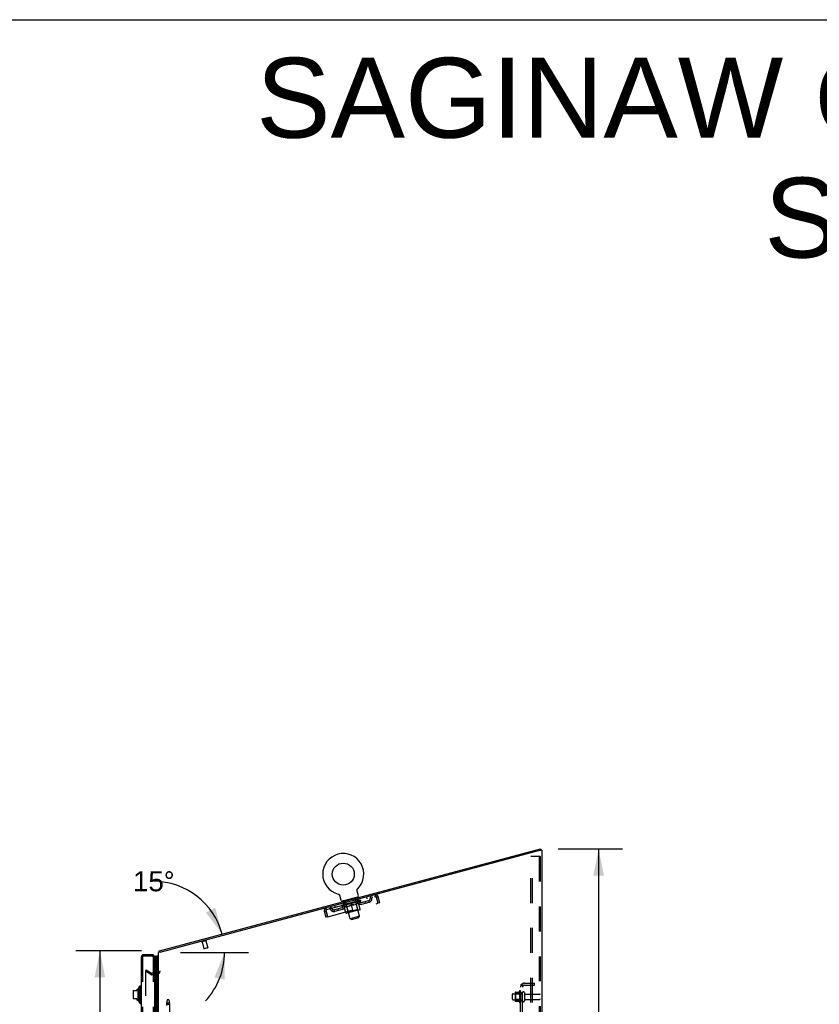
# Model space of a CAD drawing. Header units: inches. Extents: x 0 to 283, y 0 to 183.
# Tile 277 of 278: x 140 to 190, y 122 to 183. Entities that reach past the tile are written whole.
import ezdxf

# ---------------------------------------------------------------- set-up
doc = ezdxf.new("R2010")
doc.units = ezdxf.units.IN
doc.header["$LTSCALE"] = 15.583333
doc.header["$MEASUREMENT"] = 0
doc.linetypes.add('HIDDEN', pattern=[0.2, 0.1, -0.1])
doc.layers.get('0').update_dxf_attribs({"linetype": 'CONTINUOUS'})
for name, color, linetype in [('DEFAULT_2', 8, 'HIDDEN'), ('DIMENSIONS', 7, 'CONTINUOUS'), ('LEFTHAND_DOOR_ASSEMBLY', 7, 'CONTINUOUS'), ('RIGHTHAND_DOOR_ASSEMBLY', 7, 'CONTINUOUS'), ('SUBPANEL', 7, 'CONTINUOUS')]:
    doc.layers.add(name, color=color, linetype=linetype)
doc.styles.get("Standard").update_dxf_attribs({"font": 'arial.ttf'})
doc.dimstyles.new('DIMSTYLE_1', dxfattribs={"dimtxt": 1.25, "dimasz": 1.666667, "dimexe": 0.09, "dimexo": 0.07, "dimgap": 0.0375, "dimtad": 0, "dimtih": 1, "dimtoh": 1, "dimzin": 4, "dimdsep": 46, "dimtxsty": 'Standard', "dimblk": '_FILLED', "dimblk1": '_FILLED', "dimblk2": '_FILLED', "dimcen": 0.09, "dimadec": 3, "dimazin": 1, "dimtfac": 1, "dimtdec": 3, "dimtofl": 0, "dimtmove": 0, "dimatfit": 3, "dimldrblk": '_FILLED', "dimfxl": 0, "dimtolj": 1, "dimtzin": 4, "dimarcsym": 0})
doc.dimstyles.new('DIMSTYLE_2', dxfattribs={"dimtxt": 1.25, "dimasz": 1.666667, "dimexe": 0.09, "dimexo": 0.07, "dimgap": 0.0375, "dimtad": 0, "dimtih": 1, "dimtoh": 1, "dimdec": 0, "dimzin": 4, "dimdsep": 46, "dimtxsty": 'Standard', "dimblk": '_FILLED', "dimblk1": '_FILLED', "dimblk2": '_FILLED', "dimcen": 0.09, "dimadec": 3, "dimazin": 1, "dimtfac": 1, "dimtdec": 3, "dimtofl": 0, "dimtmove": 0, "dimatfit": 3, "dimldrblk": '_FILLED', "dimfxl": 0, "dimtolj": 1, "dimtzin": 4, "dimarcsym": 0})

# ---------------------------------------------------------------- blocks, each defined once
blk = doc.blocks.new('_FILLED')
at = {"color": 0, "linetype": 'ByBlock'}
blk.add_solid([(0, 0), (-1, 0.2), (-1, -0.2)], dxfattribs=at)
blk = doc.blocks.new('*D7')
at = {"layer": 'DIMENSIONS', "color": 2, "linetype": 'Continuous'}
for p, q in [((173.526, 131.444), (177.556, 131.444)), ((176.056, 131.444), (176.056, 94.49)), ((176.056, 53.072), (176.056, 90.115)), ((173.552, 53.072), (177.556, 53.072))]:
    blk.add_line(p, q, dxfattribs=at)
at = {"layer": 'DIMENSIONS', "color": 2, "linetype": 'Continuous', "xscale": 1.6666666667, "yscale": 1.6666666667, "zscale": 1.6666666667}
for p, rotation in [((176.056, 131.444), 90), ((176.056, 53.072), 270)]:
    blk.add_blockref('_FILLED', p, dxfattribs=dict(at, rotation=rotation))
at = {"layer": 'DIMENSIONS', "color": 2, "linetype": 'Continuous', "insert": (176.056, 93.865), "char_height": 1.25, "width": 4.36803, "attachment_point": 2, "line_spacing_factor": 0.9}
blk.add_mtext('78.37\\PREF.', dxfattribs=at)
blk = doc.blocks.new('*D11')
at = {"layer": 'DIMENSIONS', "color": 2, "linetype": 'Continuous'}
blk.add_line((149.893, 124.968), (154.141, 124.968), dxfattribs=at)
for start, end in [(15, 89.80203), (-42.91973, 0)]:
    blk.add_arc((148.191, 124.968), 4.45, start, end, dxfattribs=at)
for points in [[(151.466, 127.476), (152.49, 126.12), (152.066, 127.766)], [(152.658, 123.268), (152.641, 124.968), (152.003, 123.393)]]:
    blk.add_solid(points, dxfattribs=at)
at = {"layer": 'DIMENSIONS', "color": 2, "linetype": 'Continuous', "insert": (148.207, 130.043), "char_height": 1.25, "width": 2.77571, "attachment_point": 2, "line_spacing_factor": 0.9}
blk.add_mtext('15\\fgdt;{\\fgdt;~}', dxfattribs=at)
blk = doc.blocks.new('*D12')
at = {"layer": 'DIMENSIONS', "color": 2, "linetype": 'Continuous'}
for p, q in [((147.438, 125.072), (143.337, 125.072)), ((144.837, 125.072), (144.837, 90.322)), ((144.837, 53.072), (144.837, 87.822)), ((147.449, 53.072), (143.337, 53.072))]:
    blk.add_line(p, q, dxfattribs=at)
at = {"layer": 'DIMENSIONS', "color": 2, "linetype": 'Continuous', "xscale": 1.6666666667, "yscale": 1.6666666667, "zscale": 1.6666666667}
for p, rotation in [((144.837, 125.072), 90), ((144.837, 53.072), 270)]:
    blk.add_blockref('_FILLED', p, dxfattribs=dict(at, rotation=rotation))
at = {"layer": 'DIMENSIONS', "color": 2, "linetype": 'Continuous', "insert": (144.837, 89.697), "char_height": 1.25, "width": 4.36803, "attachment_point": 2, "line_spacing_factor": 0.9}
blk.add_mtext('72.00', dxfattribs=at)

msp = doc.modelspace()

# ---------------------------------------------------------------- linework, layer by layer
at = {"color": 7, "linetype": 'Continuous'}
for p, q in [((0, 183.333), (283.333, 183.333)), ((148.566, 125.068), (172.42, 131.46)), ((172.42, 131.46), (172.447, 131.36)), ((172.448, 131.36), (172.447, 131.36)), ((160.932, 128.86), (160.933, 128.866)), ((160.932, 128.855), (160.932, 128.861)), ((160.932, 128.85), (160.932, 128.855)), ((160.932, 128.845), (160.932, 128.85)), ((160.932, 128.84), (160.932, 128.845)), ((160.932, 128.835), (160.932, 128.84)), ((160.933, 128.83), (160.932, 128.835)), ((160.933, 128.865), (160.934, 128.871)), ((160.934, 128.825), (160.933, 128.83)), ((160.934, 128.871), (160.935, 128.876)), ((160.935, 128.876), (160.936, 128.881)), ((160.936, 128.815), (160.935, 128.82)), ((160.936, 128.88), (160.937, 128.886)), ((160.937, 128.811), (160.936, 128.815)), ((160.937, 128.885), (160.938, 128.89)), ((161.018, 128.507), (160.937, 128.811)), ((160.938, 128.89), (160.94, 128.895)), ((160.94, 128.895), (160.942, 128.9)), ((160.942, 128.9), (160.944, 128.905)), ((160.944, 128.905), (160.946, 128.909)), ((160.946, 128.909), (160.948, 128.914)), ((160.948, 128.914), (160.95, 128.918)), ((160.95, 128.918), (160.953, 128.923)), ((160.953, 128.923), (160.956, 128.927)), ((160.955, 128.927), (160.958, 128.931)), ((160.958, 128.931), (160.961, 128.935)), ((160.961, 128.935), (160.965, 128.939)), ((160.964, 128.939), (160.968, 128.943)), ((160.968, 128.943), (160.971, 128.947)), ((160.968, 128.943), (160.969, 128.944)), ((160.971, 128.947), (160.975, 128.95)), ((160.974, 128.949), (160.973, 128.948)), ((160.975, 128.95), (160.975, 128.95)), ((159.748, 128.622), (159.747, 128.622)), ((159.747, 128.622), (159.752, 128.62)), ((159.751, 128.621), (159.749, 128.621)), ((159.752, 128.62), (159.757, 128.619)), ((159.757, 128.619), (159.762, 128.617)), ((159.762, 128.617), (159.767, 128.615)), ((159.767, 128.615), (159.771, 128.613)), ((159.771, 128.613), (159.776, 128.611)), ((159.776, 128.611), (159.78, 128.608)), ((159.78, 128.609), (159.785, 128.606)), ((159.785, 128.606), (159.789, 128.603)), ((159.789, 128.603), (159.793, 128.6)), ((159.793, 128.601), (159.797, 128.597)), ((159.797, 128.598), (159.801, 128.594)), ((159.801, 128.594), (159.805, 128.591)), ((159.805, 128.591), (159.809, 128.588)), ((159.809, 128.588), (159.813, 128.584)), ((159.813, 128.584), (159.816, 128.581)), ((159.816, 128.581), (159.82, 128.577)), ((159.82, 128.577), (159.823, 128.573)), ((159.823, 128.573), (159.826, 128.569)), ((159.826, 128.569), (159.829, 128.565)), ((159.829, 128.565), (159.832, 128.561)), ((159.832, 128.561), (159.835, 128.556)), ((159.835, 128.556), (159.837, 128.552)), ((159.837, 128.552), (159.84, 128.547)), ((159.84, 128.547), (159.842, 128.543)), ((159.842, 128.543), (159.844, 128.538)), ((159.931, 128.216), (159.85, 128.52)), ((160.976, 128.425), (160.01, 128.166)), ((160.01, 128.166), (160.017, 128.137)), ((160.976, 128.425), (160.983, 128.396)), ((148.566, 125.068), (148.593, 124.968))]:
    msp.add_line(p, q, dxfattribs=at)
at = {"color": 3, "linetype": 'Continuous'}
for p, q in [((172.358, 131.336), (148.593, 124.968)), ((172.371, 131.339), (172.358, 131.336)), ((172.384, 131.343), (172.371, 131.339)), ((172.396, 131.346), (172.384, 131.343)), ((172.408, 131.349), (172.396, 131.346)), ((172.448, 131.36), (172.408, 131.349)), ((172.5, 131.36), (172.448, 131.36)), ((172.5, 131.36), (172.5, 53.176)), ((148.5, 53.176), (148.5, 124.968))]:
    msp.add_line(p, q, dxfattribs=at)
at = {"color": 7, "linetype": 'Continuous'}
for points in [[(160.936, 128.815), (160.935, 128.82), (160.934, 128.825)], [(159.844, 128.538), (159.846, 128.534), (159.847, 128.529), (159.849, 128.524), (159.85, 128.52)], [(148.549, 125.017), (148.55, 125.019), (148.552, 125.022), (148.553, 125.024), (148.554, 125.027), (148.554, 125.03), (148.555, 125.033), (148.555, 125.036), (148.556, 125.039), (148.556, 125.042), (148.557, 125.046), (148.557, 125.049), (148.557, 125.052), (148.558, 125.054), (148.558, 125.057), (148.559, 125.059), (148.56, 125.062), (148.561, 125.064), (148.562, 125.065), (148.563, 125.067), (148.564, 125.067), (148.565, 125.068), (148.566, 125.068)]]:
    msp.add_lwpolyline(points, dxfattribs=at)
msp.add_circle((160.071, 129.868), 0.688, dxfattribs=at)
for centre, radius, start, end in [((160.071, 129.868), 1.288, 314.50527, 255.49473), ((159.998, 128.234), 0.069, 195, 280), ((160.951, 128.49), 0.069, 290, 15), ((148.726, 124.877), 0.226, 141.68811, 156.352)]:
    msp.add_arc(centre, radius, start, end, dxfattribs=at)
at = {"layer": 'DEFAULT_2', "color": 8, "linetype": 'HIDDEN'}
for p, q in [((171.821, 53.259), (171.821, 130.985)), ((171.821, 130.985), (172.302, 130.985)), ((171.925, 53.259), (171.925, 130.985)), ((172.302, 130.985), (172.375, 130.985)), ((172.323, 130.955), (172.323, 53.289)), ((172.396, 130.955), (172.396, 53.289)), ((159.025, 127.656), (162.083, 128.475)), ((159.756, 128.619), (159.757, 128.619)), ((161.178, 128.184), (159.955, 127.856)), ((159.963, 127.896), (161.151, 128.215)), ((160.103, 128.191), (160.111, 128.162)), ((160.163, 128.114), (160.143, 128.191)), ((160.861, 128.29), (160.804, 128.275)), ((161.088, 127.232), (160.811, 128.267)), ((160.869, 128.303), (160.848, 128.38)), ((160.872, 128.143), (161.066, 128.195)), ((160.882, 128.399), (160.89, 128.37)), ((160.917, 128.152), (160.915, 128.159)), ((160.928, 128.155), (160.927, 128.158)), ((160.937, 128.157), (160.936, 128.161)), ((160.941, 128.158), (160.94, 128.162)), ((160.949, 128.164), (160.947, 128.171)), ((160.977, 128.178), (160.95, 128.279)), ((160.951, 128.161), (160.951, 128.164)), ((160.971, 128.167), (160.97, 128.172)), ((160.972, 128.167), (160.971, 128.17)), ((160.989, 128.171), (160.988, 128.174)), ((161.003, 128.175), (161.002, 128.178)), ((161.007, 128.176), (161.006, 128.18)), ((161.01, 128.177), (161.009, 128.18)), ((161.013, 128.178), (161.013, 128.181)), ((161.014, 128.178), (161.013, 128.181)), ((161.02, 128.18), (161.02, 128.183)), ((161.025, 128.184), (161.023, 128.191)), ((161.023, 128.181), (161.023, 128.184)), ((161.024, 128.181), (161.023, 128.184)), ((161.053, 128.035), (161.178, 128.184)), ((161.07, 128.193), (161.069, 128.196)), ((161.073, 128.194), (161.072, 128.197)), ((161.086, 128.201), (161.084, 128.207)), ((161.114, 128.205), (161.113, 128.208)), ((161.116, 128.205), (161.115, 128.209)), ((161.131, 128.213), (161.129, 128.219)), ((161.142, 128.213), (161.141, 128.216)), ((161.141, 128.212), (161.141, 128.215)), ((161.151, 128.215), (161.15, 128.218)), ((161.158, 128.22), (161.157, 128.227)), ((161.178, 128.184), (161.166, 128.229)), ((161.202, 128.087), (161.669, 128.212)), ((161.523, 128.433), (161.55, 128.332)), ((161.696, 128.111), (161.669, 128.212)), ((162.056, 128.575), (162.083, 128.475)), ((162.123, 128.435), (162.131, 128.423)), ((162.131, 128.423), (162.234, 128.041)), ((162.261, 128.457), (162.16, 128.43)), ((162.263, 128.048), (162.16, 128.43)), ((162.363, 128.075), (162.261, 128.457)), ((158.88, 127.551), (158.981, 127.578)), ((158.88, 127.551), (158.983, 127.169)), ((158.981, 127.578), (159.083, 127.196)), ((159.025, 127.656), (158.998, 127.756)), ((159.112, 127.204), (159.01, 127.586)), ((159.112, 127.204), (162.234, 128.041)), ((159.982, 127.76), (159.516, 127.635)), ((159.543, 127.534), (159.516, 127.635)), ((159.531, 127.899), (159.558, 127.798)), ((160.009, 127.659), (159.543, 127.534)), ((159.784, 127.599), (159.757, 127.7)), ((159.955, 127.856), (159.943, 127.901)), ((159.954, 127.897), (159.952, 127.904)), ((160.137, 127.79), (159.955, 127.856)), ((159.963, 127.896), (159.962, 127.9)), ((159.971, 127.899), (159.971, 127.902)), ((159.972, 127.899), (159.971, 127.902)), ((159.981, 127.905), (159.979, 127.911)), ((159.998, 127.906), (159.997, 127.909)), ((160, 127.906), (159.999, 127.91)), ((160.026, 127.917), (160.025, 127.923)), ((160.041, 127.917), (160.04, 127.921)), ((160.044, 127.918), (160.043, 127.921)), ((160.24, 127.974), (160.046, 127.922)), ((160.087, 127.933), (160.086, 127.94)), ((160.09, 127.931), (160.089, 127.934)), ((160.09, 127.93), (160.089, 127.933)), ((160.093, 127.931), (160.092, 127.934)), ((160.1, 127.933), (160.099, 127.936)), ((160.1, 127.933), (160.099, 127.936)), ((160.103, 127.934), (160.103, 127.937)), ((160.132, 127.952), (160.105, 128.052)), ((160.107, 127.935), (160.106, 127.939)), ((160.111, 127.936), (160.11, 127.939)), ((160.125, 127.94), (160.124, 127.943)), ((160.241, 127.442), (160.136, 127.834)), ((160.137, 127.79), (160.148, 127.792)), ((160.143, 127.945), (160.141, 127.95)), ((160.142, 127.945), (160.141, 127.947)), ((160.163, 127.953), (160.161, 127.96)), ((160.162, 127.95), (160.161, 127.953)), ((160.173, 127.953), (160.172, 127.956)), ((160.233, 128.122), (160.176, 128.107)), ((160.177, 127.954), (160.176, 127.957)), ((160.186, 127.956), (160.185, 127.959)), ((160.197, 127.959), (160.195, 127.966)), ((160.212, 127.963), (160.211, 127.966)), ((160.215, 127.964), (160.214, 127.967)), ((160.509, 127.077), (160.231, 128.111)), ((160.241, 127.971), (160.24, 127.974)), ((160.305, 127.991), (160.245, 127.975)), ((160.25, 127.977), (160.248, 127.983)), ((160.258, 127.975), (160.257, 127.979)), ((160.262, 127.977), (160.261, 127.98)), ((160.386, 127.483), (160.265, 127.936)), ((160.268, 127.978), (160.266, 127.986)), ((160.272, 127.979), (160.271, 127.982)), ((160.282, 127.982), (160.282, 127.985)), ((160.285, 127.829), (160.459, 127.876)), ((161.111, 127.636), (160.287, 127.416)), ((160.306, 127.988), (160.305, 127.991)), ((160.377, 128.011), (160.32, 127.995)), ((160.341, 127.998), (160.34, 128.001)), ((160.347, 128.003), (160.345, 128.009)), ((160.351, 128.001), (160.35, 128.004)), ((160.354, 128.001), (160.351, 128.01)), ((160.356, 128.002), (160.355, 128.005)), ((160.363, 128.004), (160.362, 128.007)), ((160.378, 128.008), (160.377, 128.011)), ((160.991, 127.645), (160.386, 127.483)), ((160.455, 128.032), (160.402, 128.017)), ((160.416, 128.018), (160.415, 128.021)), ((160.446, 128.029), (160.519, 128.054)), ((160.45, 128.03), (160.448, 128.037)), ((160.449, 128.037), (160.448, 128.037)), ((160.45, 128.031), (160.449, 128.037)), ((160.451, 128.027), (160.45, 128.031)), ((160.455, 128.028), (160.454, 128.032)), ((160.456, 128.029), (160.455, 128.032)), ((160.456, 128.029), (160.455, 128.032)), ((160.489, 128.041), (160.552, 128.057)), ((160.495, 128.039), (160.495, 128.042)), ((160.5, 128.044), (160.499, 128.047)), ((160.52, 128.049), (160.519, 128.054)), ((160.537, 128.05), (160.536, 128.053)), ((160.553, 128.058), (160.553, 128.058)), ((160.554, 128.055), (160.553, 128.058)), ((160.554, 128.055), (160.553, 128.058)), ((160.554, 128.065), (160.667, 128.088)), ((160.556, 128.059), (160.554, 128.065)), ((160.559, 128.056), (160.558, 128.06)), ((160.558, 128.06), (160.559, 128.06)), ((160.559, 128.056), (160.559, 128.06)), ((160.576, 128.064), (160.623, 128.076)), ((160.577, 128.061), (160.576, 128.064)), ((160.699, 127.526), (160.584, 127.955)), ((160.618, 128.072), (160.617, 128.075)), ((160.657, 128.086), (160.71, 128.1)), ((160.657, 128.083), (160.657, 128.086)), ((160.658, 128.083), (160.657, 128.086)), ((160.659, 128.083), (160.658, 128.086)), ((160.66, 128.093), (160.66, 128.094)), ((160.662, 128.087), (160.66, 128.094)), ((160.662, 128.087), (160.66, 128.093)), ((160.663, 128.084), (160.662, 128.087)), ((160.698, 128.093), (160.697, 128.096)), ((160.732, 127.949), (160.905, 127.996)), ((160.735, 128.106), (160.792, 128.122)), ((160.736, 128.104), (160.735, 128.106)), ((160.75, 128.107), (160.749, 128.111)), ((160.758, 128.109), (160.757, 128.113)), ((160.76, 128.11), (160.758, 128.119)), ((160.762, 128.111), (160.762, 128.114)), ((160.765, 128.115), (160.763, 128.121)), ((160.773, 128.114), (160.772, 128.117)), ((160.807, 128.126), (160.867, 128.142)), ((160.808, 128.123), (160.807, 128.126)), ((160.831, 128.129), (160.83, 128.132)), ((160.842, 128.132), (160.841, 128.135)), ((160.846, 128.133), (160.844, 128.141)), ((160.852, 128.135), (160.851, 128.138)), ((160.856, 128.136), (160.855, 128.139)), ((160.862, 128.141), (160.86, 128.147)), ((160.991, 127.645), (160.869, 128.098)), ((160.873, 128.14), (160.872, 128.143)), ((160.899, 128.147), (160.898, 128.15)), ((160.902, 128.148), (160.901, 128.151)), ((160.991, 127.645), (161.039, 127.617)), ((161.137, 127.682), (161.032, 128.074)), ((161.043, 128.032), (161.053, 128.035)), ((161.229, 127.986), (161.696, 128.111)), ((161.454, 128.047), (161.427, 128.147)), ((162.363, 128.075), (162.263, 128.048)), ((159.083, 127.196), (158.983, 127.169)), ((160.386, 127.483), (160.358, 127.435)), ((161.088, 127.232), (160.509, 127.077)), ((160.593, 127.028), (160.509, 127.077)), ((160.593, 127.028), (161.039, 127.148)), ((161.039, 127.148), (161.088, 127.232)), ((151.492, 125.7), (151.217, 125.627)), ((151.474, 125.695), (151.59, 125.264)), ((151.235, 125.631), (151.35, 125.199)), ((151.583, 125.251), (151.363, 125.192)), ((147.74, 123.877), (147.688, 123.786)), ((147.74, 123.877), (148.08, 123.68)), ((147.688, 123.806), (147.688, 54.338)), ((148.028, 123.59), (147.688, 123.786)), ((148.358, 123.676), (148.095, 123.676)), ((148.358, 123.572), (148.095, 123.572)), ((170.671, 122.039), (170.671, 122.354)), ((170.701, 122.384), (171.296, 122.384)), ((170.701, 122.009), (171.296, 122.009)), ((170.835, 122.453), (170.835, 121.941)), ((170.855, 122.38), (170.835, 122.4)), ((170.855, 122.013), (170.835, 121.993)), ((170.846, 122.474), (171.074, 122.474)), ((170.855, 122.38), (170.855, 122.013)), ((171.151, 122.38), (170.855, 122.38)), ((171.151, 122.013), (170.855, 122.013)), ((171.101, 122.553), (171.101, 121.841)), ((171.151, 122.38), (171.171, 122.4)), ((171.151, 122.38), (171.151, 122.013)), ((171.151, 122.013), (171.171, 121.993)), ((171.171, 122.531), (171.171, 121.863)), ((171.296, 121.939), (171.296, 122.454)), ((171.406, 122.454), (171.406, 121.939)), ((171.469, 122.362), (172.366, 122.362)), ((171.469, 122.032), (172.366, 122.032)), ((170.846, 121.919), (171.074, 121.919))]:
    msp.add_line(p, q, dxfattribs=at)
for points in [[(172.312, 130.981), (172.307, 130.984), (172.302, 130.985)], [(172.312, 130.981), (172.317, 130.976), (172.32, 130.97), (172.322, 130.963), (172.323, 130.955)], [(172.386, 130.981), (172.381, 130.984), (172.375, 130.985)], [(172.386, 130.981), (172.39, 130.976), (172.394, 130.97), (172.396, 130.963), (172.396, 130.955)], [(162.056, 128.575), (162.059, 128.575), (162.062, 128.573), (162.066, 128.568), (162.07, 128.562), (162.074, 128.554), (162.079, 128.544), (162.085, 128.532), (162.091, 128.52), (162.097, 128.505), (162.104, 128.49), (162.11, 128.474), (162.117, 128.457), (162.124, 128.44), (162.131, 128.423)], [(162.083, 128.475), (162.086, 128.475), (162.088, 128.475), (162.091, 128.473), (162.094, 128.471), (162.097, 128.469), (162.101, 128.465), (162.104, 128.461), (162.108, 128.457), (162.111, 128.452), (162.115, 128.447), (162.119, 128.441), (162.123, 128.435)], [(159.01, 127.586), (159.007, 127.605), (159.005, 127.623), (159.002, 127.641), (159, 127.659), (158.998, 127.675), (158.996, 127.69), (158.995, 127.704), (158.994, 127.717), (158.994, 127.728), (158.993, 127.738), (158.994, 127.745), (158.995, 127.751), (158.996, 127.754), (158.998, 127.756)], [(159.01, 127.586), (159.011, 127.601), (159.011, 127.608), (159.012, 127.615), (159.012, 127.622), (159.013, 127.628), (159.014, 127.633), (159.015, 127.639), (159.016, 127.643), (159.018, 127.647), (159.019, 127.65), (159.021, 127.653), (159.023, 127.655), (159.025, 127.656)], [(160.292, 127.831), (160.267, 127.829), (160.242, 127.828), (160.216, 127.828), (160.19, 127.829), (160.164, 127.831), (160.136, 127.834)], [(160.137, 127.833), (160.163, 127.831), (160.188, 127.829), (160.213, 127.827), (160.237, 127.827), (160.261, 127.828), (160.285, 127.829)], [(160.584, 127.955), (160.561, 127.938), (160.539, 127.923), (160.517, 127.909), (160.494, 127.896), (160.472, 127.884), (160.449, 127.873)], [(160.459, 127.876), (160.48, 127.886), (160.501, 127.898), (160.522, 127.91), (160.543, 127.923), (160.564, 127.938), (160.584, 127.953)], [(160.741, 127.951), (160.716, 127.949), (160.69, 127.948), (160.664, 127.949), (160.638, 127.95), (160.611, 127.952), (160.584, 127.955)], [(160.584, 127.953), (160.61, 127.95), (160.636, 127.948), (160.66, 127.947), (160.684, 127.947), (160.708, 127.947), (160.732, 127.949)], [(161.032, 128.074), (161.009, 128.058), (160.987, 128.043), (160.965, 128.029), (160.943, 128.016), (160.921, 128.004), (160.898, 127.994)], [(160.905, 127.996), (160.927, 128.006), (160.948, 128.018), (160.969, 128.03), (160.99, 128.044), (161.011, 128.058), (161.032, 128.073)], [(147.705, 123.826), (147.703, 123.826), (147.702, 123.826), (147.7, 123.825), (147.698, 123.825), (147.696, 123.823), (147.694, 123.822), (147.693, 123.821), (147.692, 123.819), (147.691, 123.817), (147.69, 123.815), (147.689, 123.813), (147.688, 123.811), (147.688, 123.809), (147.688, 123.806)], [(147.713, 123.824), (147.711, 123.825), (147.709, 123.826), (147.707, 123.826), (147.705, 123.826), (147.705, 123.826)]]:
    msp.add_lwpolyline(points, dxfattribs=at)
for centre, radius, start, end in [((159.998, 128.234), 0.069, 280, 285), ((160.133, 128.188), 0.01, 15, 105), ((160.821, 128.269), 0.01, 105, 195), ((160.857, 128.383), 0.01, 105, 195), ((160.901, 128.093), 0.167, 23.07163, 105), ((160.859, 128.3), 0.01, 285, 15), ((160.902, 128.094), 0.0625, 22.98631, 105), ((160.951, 128.49), 0.069, 285, 290), ((161.17, 128.207), 0.125, 203.07163, 285), ((161.637, 128.332), 0.125, 285, 6.92837), ((161.637, 128.332), 0.229, 285, 7.01369), ((161.926, 128.368), 0.167, 105, 186.92837), ((161.926, 128.368), 0.0625, 105, 187.01369), ((162.1, 128.414), 0.167, 15, 105), ((162.1, 128.414), 0.063, 15, 105), ((159.041, 127.595), 0.167, 105, 195), ((159.041, 127.595), 0.063, 105, 195), ((159.215, 127.641), 0.167, 23.07163, 105), ((159.215, 127.642), 0.0625, 22.98631, 105), ((159.483, 127.756), 0.229, 202.98631, 285), ((159.483, 127.756), 0.125, 203.07163, 285), ((159.95, 127.881), 0.125, 285, 6.92837), ((159.95, 127.881), 0.229, 285, 7.01369), ((160.24, 127.916), 0.167, 105, 186.92837), ((160.173, 128.116), 0.01, 195, 285), ((160.239, 127.916), 0.0625, 105, 187.01369), ((160.227, 127.926), 0.0398, 15, 105), ((160.222, 128.109), 0.01, 15, 105), ((160.908, 128.108), 0.0398, 105, 195), ((161.17, 128.207), 0.229, 202.98631, 285), ((161.101, 127.672), 0.0371, 285, 15), ((160.277, 127.451), 0.0371, 195, 285), ((151.486, 125.721), 0.0215, 285, 105), ((151.212, 125.647), 0.0215, 105, 285), ((151.36, 125.202), 0.01, 195, 285), ((151.58, 125.261), 0.01, 285, 15), ((148.095, 123.706), 0.134, 240, 270), ((148.095, 123.706), 0.03, 240, 270), ((148.358, 123.818), 0.246, 270, 360), ((148.358, 123.818), 0.142, 270, 360), ((170.701, 122.354), 0.03, 90, 180), ((170.701, 122.039), 0.03, 180, 270), ((170.977, 122.453), 0.141, 174.79195, 180), ((170.846, 122.464), 0.01, 90, 174.80617), ((171.055, 122.484), 0.01, 270, 336.03207), ((171.702, 122.197), 0.698, 149.33687, 156.03207), ((171.133, 122.531), 0.0384, 0, 145.55034), ((171.351, 122.454), 0.055, 0, 180), ((171.469, 122.424), 0.0625, 180, 270), ((171.469, 121.969), 0.0625, 90, 180), ((172.366, 122.332), 0.03, 0, 90), ((172.366, 122.062), 0.03, 270, 360), ((170.977, 121.941), 0.141, 180, 185.20805), ((170.846, 121.929), 0.01, 185.19383, 270), ((171.055, 121.909), 0.01, 23.96793, 90), ((171.702, 122.197), 0.698, 203.96793, 210.66313), ((171.133, 121.863), 0.0384, 214.44966, 360), ((171.351, 121.939), 0.055, 180, 360)]:
    msp.add_arc(centre, radius, start, end, dxfattribs=at)
for centre, major_axis, ratio, start_param, end_param in [((160.817, 128.123), (0.189, 0.06), 0.038841, 0.79662, 1.836471), ((160.918, 128.15), (0.189, 0.059), 0.046319, 0.971151, 2.011002), ((160.554, 128.065), (0.62, 0.132), 0.030195, 0.87425, 1.048783), ((160.554, 128.065), (0.604, 0.192), 0.038841, -1.049002, -0.874469), ((160.812, 128.118), (0.157, 0.049), 0.046319, 0.652216, 1.201263), ((161.008, 128.175), (0.19, 0.057), 0.052395, 1.1459, 2.185751), ((161.059, 128.184), (0.161, 0.034), 0.030195, 2.400937, 2.949985), ((161.109, 128.201), (0.194, 0.042), 0.038841, 2.545558, 3.585409), ((160.905, 128.142), (0.157, 0.047), 0.052395, 0.826965, 1.376012), ((160.819, 128.117), (0.189, 0.059), 0.046319, 0.796618, 0.889896), ((161.11, 128.195), (0.194, 0.041), 0.030195, 2.545339, 2.638617), ((160.554, 128.065), (0.619, 0.135), 0.038841, 0.699936, 0.874469), ((161.085, 128.195), (0.19, 0.055), 0.05688, 1.320842, 2.360692), ((160.554, 128.065), (0.605, 0.188), 0.046319, -0.874471, -0.699939), ((161.163, 128.216), (0.193, 0.044), 0.046319, 2.371028, 3.410879), ((161.112, 128.198), (0.161, 0.035), 0.038841, 2.226624, 2.775671), ((161.146, 128.211), (0.191, 0.053), 0.05963, 1.495927, 2.535778), ((160.986, 128.164), (0.158, 0.046), 0.05688, 1.001907, 1.550954), ((161.199, 128.226), (0.193, 0.045), 0.052395, 2.196279, 3.23613), ((161.147, 128.207), (0.16, 0.036), 0.046319, 2.052093, 2.601141), ((160.92, 128.144), (0.19, 0.057), 0.052395, 0.971367, 1.064645), ((161.188, 128.223), (0.191, 0.051), 0.060556, 1.671089, 2.71094), ((161.165, 128.21), (0.194, 0.042), 0.038841, 2.371026, 2.464304), ((161.215, 128.23), (0.192, 0.047), 0.05688, 2.021337, 3.061188), ((160.554, 128.065), (0.618, 0.14), 0.046319, 0.525406, 0.699939), ((161.212, 128.229), (0.192, 0.049), 0.05963, 1.846251, 2.886102), ((160.554, 128.065), (0.607, 0.182), 0.052395, -0.699723, -0.52519), ((161.055, 128.183), (0.158, 0.044), 0.05963, 1.176993, 1.72604), ((161.165, 128.212), (0.16, 0.038), 0.052395, 1.877344, 2.426392), ((161.109, 128.197), (0.159, 0.043), 0.060556, 1.352155, 1.901202), ((161.165, 128.212), (0.16, 0.039), 0.05688, 1.702402, 2.25145), ((161.146, 128.207), (0.159, 0.041), 0.05963, 1.527317, 2.076364), ((161.01, 128.168), (0.19, 0.055), 0.05688, 1.146309, 1.239587), ((161.201, 128.219), (0.193, 0.044), 0.046319, 2.196495, 2.289773), ((160.554, 128.065), (0.617, 0.145), 0.052395, 0.350657, 0.52519), ((160.554, 128.065), (0.608, 0.177), 0.05688, -0.524781, -0.350248), ((161.087, 128.189), (0.191, 0.053), 0.05963, 1.321394, 1.414673), ((161.217, 128.224), (0.193, 0.045), 0.052395, 2.021746, 2.115024), ((160.554, 128.065), (0.615, 0.151), 0.05688, 0.175715, 0.350248), ((160.554, 128.065), (0.61, 0.17), 0.05963, -0.349695, -0.175162), ((161.147, 128.205), (0.191, 0.051), 0.060556, 1.496556, 1.589835), ((161.213, 128.223), (0.192, 0.047), 0.05688, 1.846804, 1.940083), ((161.19, 128.216), (0.192, 0.049), 0.05963, 1.671719, 1.764997), ((160.554, 128.065), (0.613, 0.157), 0.05963, 0.000629, 0.175162), ((160.554, 128.065), (0.612, 0.164), 0.060556, -0.174533, 0), ((159.926, 127.885), (0.191, 0.051), 0.060556, 0.430652, 1.470503), ((160.554, 128.065), (0.612, 0.164), 0.060556, -3.141593, -2.96706), ((160.554, 128.065), (0.61, 0.17), 0.05963, 2.96643, 3.140963), ((159.928, 127.878), (0.191, 0.053), 0.05963, 1.376596, 1.469874), ((159.969, 127.896), (0.192, 0.049), 0.05963, 0.605815, 1.645666), ((159.903, 127.878), (0.191, 0.053), 0.05963, 0.25549, 1.295341), ((160.554, 128.065), (0.613, 0.157), 0.05963, -2.96643, -2.791898), ((160.554, 128.065), (0.608, 0.177), 0.05688, 2.791345, 2.965878), ((159.971, 127.89), (0.191, 0.051), 0.060556, 1.551758, 1.645036), ((159.905, 127.872), (0.19, 0.055), 0.05688, 1.20151, 1.294789), ((159.971, 127.892), (0.158, 0.044), 0.05963, 1.065228, 1.614276), ((160.008, 127.902), (0.159, 0.043), 0.060556, 1.240391, 1.789438), ((159.952, 127.887), (0.158, 0.046), 0.05688, 0.890143, 1.43919), ((160.03, 127.912), (0.192, 0.047), 0.05688, 0.7809, 1.820751), ((159.899, 127.877), (0.19, 0.055), 0.05688, 0.080405, 1.120256), ((160.554, 128.065), (0.615, 0.151), 0.05688, -2.791345, -2.616812), ((160.554, 128.065), (0.607, 0.182), 0.052395, 2.616403, 2.790936), ((160.031, 127.906), (0.192, 0.049), 0.05963, 1.72692, 1.820198), ((159.901, 127.871), (0.19, 0.057), 0.052395, 1.026568, 1.119847), ((159.952, 127.887), (0.157, 0.047), 0.052395, 0.715201, 1.264248), ((160.062, 127.916), (0.159, 0.041), 0.05963, 1.415553, 1.9646), ((160.106, 127.933), (0.193, 0.045), 0.052395, 0.955842, 1.995693), ((159.916, 127.882), (0.19, 0.057), 0.052395, -0.094537, 0.945314), ((160.554, 128.065), (0.617, 0.145), 0.052395, -2.616403, -2.44187), ((160.554, 128.065), (0.605, 0.188), 0.046319, 2.441654, 2.616187), ((160.108, 127.926), (0.192, 0.047), 0.05688, 1.902006, 1.995284), ((159.918, 127.875), (0.189, 0.059), 0.046319, 0.851819, 0.945098), ((159.97, 127.892), (0.157, 0.049), 0.046319, 0.540452, 1.089499), ((160.131, 127.935), (0.16, 0.039), 0.05688, 1.590638, 2.139686), ((160.196, 127.957), (0.193, 0.044), 0.046319, 1.130591, 2.170442), ((159.952, 127.891), (0.189, 0.059), 0.046319, -0.269286, 0.770565), ((160.554, 128.065), (0.618, 0.14), 0.046319, -2.441654, -2.267121), ((160.554, 128.065), (0.604, 0.192), 0.038841, 2.267123, 2.441656), ((160.198, 127.951), (0.193, 0.045), 0.052395, 2.076947, 2.170226), ((159.953, 127.885), (0.189, 0.06), 0.038841, 0.677289, 0.770567), ((160.005, 127.901), (0.157, 0.05), 0.038841, 0.365921, 0.914969), ((160.212, 127.957), (0.16, 0.038), 0.052395, 1.76558, 2.314627), ((160.298, 127.984), (0.194, 0.042), 0.038841, 1.305122, 2.344973), ((160.554, 128.065), (0.619, 0.135), 0.038841, -2.267123, -2.092591), ((160.006, 127.906), (0.189, 0.06), 0.038841, -0.443817, 0.596034), ((160.554, 128.065), (0.603, 0.196), 0.030195, 2.09281, 2.267343), ((160.299, 127.978), (0.193, 0.044), 0.046319, 2.251696, 2.344975), ((160.008, 127.9), (0.189, 0.061), 0.030195, 0.502975, 0.596254), ((160.058, 127.915), (0.156, 0.051), 0.030195, 0.191608, 0.740655), ((160.305, 127.981), (0.16, 0.036), 0.046319, 1.940329, 2.489376), ((160.077, 127.925), (0.189, 0.061), 0.030195, -0.61813, 0.421721), ((160.407, 128.013), (0.194, 0.041), 0.030195, 1.479435, 2.519286), ((160.554, 128.065), (0.62, 0.132), 0.030195, -2.09281, -1.918277), ((160.554, 128.065), (0.602, 0.199), 0.020645, 1.918687, 2.09322), ((160.409, 128.007), (0.194, 0.042), 0.038841, 2.426227, 2.519505), ((160.079, 127.919), (0.188, 0.062), 0.020645, 0.328852, 0.422131), ((160.125, 127.933), (0.156, 0.052), 0.020645, 0.017485, 0.566532), ((160.405, 128.008), (0.161, 0.035), 0.038841, 2.11486, 2.663907), ((160.163, 127.948), (0.188, 0.062), 0.020645, -0.792253, 0.247598), ((160.521, 128.044), (0.194, 0.04), 0.020645, 1.653558, 2.693409), ((160.554, 128.065), (0.621, 0.129), 0.020645, -1.918687, -1.744154), ((160.554, 128.065), (0.602, 0.2), 0.010478, 1.744704, 1.919237), ((160.522, 128.037), (0.194, 0.041), 0.030195, 2.60054, 2.693819), ((160.164, 127.942), (0.188, 0.063), 0.010478, 0.154869, 0.248148), ((160.206, 127.955), (0.156, 0.052), 0.010478, 6.126688, 6.675735), ((160.509, 128.036), (0.161, 0.034), 0.030195, 2.289173, 2.83822), ((160.26, 127.974), (0.188, 0.063), 0.010478, -0.966236, -0.000846), ((160.635, 128.075), (0.194, 0.04), 0.010478, 1.827541, 2.867392), ((160.554, 128.065), (0.621, 0.127), 0.010478, -1.744704, -1.570171), ((160.637, 128.068), (0.194, 0.04), 0.020645, 2.774664, 2.867942), ((160.615, 128.065), (0.161, 0.033), 0.020645, 2.463296, 3.012344), ((160.479, 128.033), (0.188, 0.063), 0.010478, 0.274201, 1.314052), ((160.397, 128.006), (0.156, 0.052), 0.010478, -0.000298, 0.504314), ((160.369, 127.996), (0.188, 0.063), 0.010478, 0.192946, 0.399283), ((160.554, 128.065), (0.602, 0.2), 0.010478, -1.578586, -1.396888), ((160.749, 128.098), (0.194, 0.04), 0.010478, 2.948646, 3.041925), ((160.72, 128.093), (0.161, 0.033), 0.010478, 2.637279, 3.142076), ((160.594, 128.064), (0.188, 0.062), 0.020645, 0.448184, 1.488034), ((160.502, 128.034), (0.156, 0.052), 0.020645, 0.129249, 0.678296), ((160.481, 128.026), (0.188, 0.062), 0.020645, 0.273651, 0.366929), ((160.554, 128.065), (0.621, 0.127), 0.010478, 1.222355, 1.396888), ((160.854, 128.133), (0.194, 0.04), 0.010478, -3.140747, -2.175357), ((160.554, 128.065), (0.602, 0.199), 0.020645, -1.397439, -1.222906), ((160.708, 128.094), (0.189, 0.061), 0.030195, 0.622307, 1.662158), ((160.608, 128.063), (0.156, 0.051), 0.030195, 0.303372, 0.852419), ((160.952, 128.159), (0.194, 0.04), 0.020645, 2.893995, 3.933846), ((160.911, 128.144), (0.161, 0.033), 0.010478, 2.749043, 3.29809), ((160.596, 128.057), (0.189, 0.061), 0.030195, 0.447774, 0.541052), ((160.954, 128.153), (0.194, 0.04), 0.010478, 2.893445, 2.986723), ((160.554, 128.065), (0.621, 0.129), 0.020645, 1.048373, 1.222906), ((160.554, 128.065), (0.603, 0.196), 0.030195, -1.223315, -1.048783), ((160.712, 128.091), (0.157, 0.05), 0.038841, 0.477686, 1.026733), ((160.992, 128.166), (0.161, 0.033), 0.020645, 2.57506, 3.124108), ((161.038, 128.182), (0.194, 0.041), 0.030195, 2.719872, 3.759723), ((160.71, 128.088), (0.189, 0.06), 0.038841, 0.622087, 0.715366), ((161.039, 128.176), (0.194, 0.04), 0.020645, 2.719462, 2.812741)]:
    msp.add_ellipse(centre, major_axis=major_axis, ratio=ratio, start_param=start_param, end_param=end_param, dxfattribs=at)
at = {"layer": 'LEFTHAND_DOOR_ASSEMBLY', "color": 8, "linetype": 'HIDDEN'}
for p, q in [((147.505, 124.687), (147.505, 53.457)), ((147.565, 124.747), (148.12, 124.747)), ((148.18, 124.687), (148.18, 53.457))]:
    msp.add_line(p, q, dxfattribs=at)
at = {"layer": 'LEFTHAND_DOOR_ASSEMBLY', "color": 7, "linetype": 'Continuous'}
for p, q in [((148.47, 124.726), (148.466, 124.728)), ((148.474, 124.725), (148.47, 124.726)), ((148.475, 124.724), (148.474, 124.725)), ((148.48, 124.722), (148.475, 124.724))]:
    msp.add_line(p, q, dxfattribs=at)
msp.add_lwpolyline([(148.423, 124.737), (148.415, 124.737), (148.407, 124.736), (148.399, 124.735), (148.392, 124.733), (148.384, 124.73), (148.376, 124.727), (148.369, 124.723), (148.362, 124.719), (148.355, 124.714), (148.347, 124.709)], dxfattribs=at)
at = {"layer": 'LEFTHAND_DOOR_ASSEMBLY', "color": 8, "linetype": 'HIDDEN'}
for centre, start, end in [((147.565, 124.687), 90, 180), ((148.12, 124.687), 0, 90)]:
    msp.add_arc(centre, 0.06, start, end, dxfattribs=at)
at = {"layer": 'LEFTHAND_DOOR_ASSEMBLY', "color": 7, "linetype": 'Continuous'}
for start_param, end_param in [(3.143067, 3.608679), (2.795492, 2.881148)]:
    msp.add_ellipse((148.423, 124.472), major_axis=(0, -0.265), ratio=0.632157, start_param=start_param, end_param=end_param, dxfattribs=at)
at = {"layer": 'RIGHTHAND_DOOR_ASSEMBLY', "color": 3, "linetype": 'Continuous'}
for p, q in [((147.43, 124.687), (147.43, 53.457)), ((148.12, 124.822), (147.565, 124.822)), ((148.255, 124.687), (148.255, 53.457))]:
    msp.add_line(p, q, dxfattribs=at)
at = {"layer": 'RIGHTHAND_DOOR_ASSEMBLY', "color": 8, "linetype": 'HIDDEN'}
for p, q in [((147.505, 124.687), (147.505, 53.457)), ((147.565, 124.747), (148.12, 124.747)), ((148.18, 124.687), (148.18, 53.457)), ((149.058, 121.995), (149.006, 121.801)), ((149.151, 121.995), (149.058, 121.995)), ((149.151, 121.995), (149.202, 121.801)), ((149.006, 121.801), (149.006, 121.78)), ((149.202, 121.801), (149.006, 121.801)), ((149.202, 121.78), (149.006, 121.78)), ((149.006, 121.725), (149.006, 121.646)), ((149.006, 121.725), (149.202, 121.725)), ((149.026, 121.725), (149.026, 121.78)), ((149.183, 121.725), (149.183, 121.78)), ((149.202, 121.801), (149.202, 121.78)), ((149.202, 121.725), (149.202, 118.877))]:
    msp.add_line(p, q, dxfattribs=at)
at = {"layer": 'RIGHTHAND_DOOR_ASSEMBLY', "color": 7, "linetype": 'Continuous'}
for p, q in [((148.347, 124.709), (148.347, 53.435)), ((148.423, 53.407), (148.423, 124.737)), ((148.466, 124.728), (148.466, 53.416)), ((148.48, 124.722), (148.48, 53.422)), ((148.5, 124.74), (148.489, 124.719)), ((148.489, 124.719), (148.489, 53.425)), ((147.147, 122.657), (147.147, 122.578)), ((147.16, 122.657), (147.147, 122.657)), ((147.245, 121.938), (147.245, 122.706)), ((147.273, 122.775), (147.371, 122.873)), ((147.273, 122.775), (147.273, 121.869)), ((147.371, 122.873), (147.371, 121.771)), ((147.371, 122.873), (147.43, 122.873)), ((146.93, 122.539), (146.93, 122.105)), ((146.937, 122.578), (147.147, 122.578)), ((147.147, 122.066), (146.937, 122.066)), ((147.147, 122.066), (147.147, 121.987)), ((147.16, 121.987), (147.147, 121.987)), ((147.273, 121.869), (147.371, 121.771)), ((147.371, 121.771), (147.43, 121.771))]:
    msp.add_line(p, q, dxfattribs=at)
for points in [[(148.423, 124.737), (148.415, 124.737), (148.407, 124.736), (148.399, 124.735), (148.392, 124.733), (148.384, 124.73), (148.376, 124.727), (148.369, 124.723), (148.362, 124.719), (148.355, 124.714), (148.347, 124.709)], [(148.48, 124.722), (148.476, 124.724), (148.473, 124.725), (148.47, 124.727), (148.466, 124.728)]]:
    msp.add_lwpolyline(points, dxfattribs=at)
at = {"layer": 'RIGHTHAND_DOOR_ASSEMBLY', "color": 3, "linetype": 'Continuous'}
for centre, start, end in [((147.565, 124.687), 90, 180), ((148.12, 124.687), 0, 90)]:
    msp.add_arc(centre, 0.135, start, end, dxfattribs=at)
at = {"layer": 'RIGHTHAND_DOOR_ASSEMBLY', "color": 8, "linetype": 'HIDDEN'}
for centre, start, end in [((147.565, 124.687), 90, 180), ((148.12, 124.687), 0, 90)]:
    msp.add_arc(centre, 0.06, start, end, dxfattribs=at)
at = {"layer": 'RIGHTHAND_DOOR_ASSEMBLY', "color": 7, "linetype": 'Continuous'}
for centre, radius, start, end in [((148.305, 124.682), 0.05, 32.67181, 174.33353), ((148.434, 124.682), 0.0569, 55.43313, 101.28849), ((148.476, 124.692), 0.03, 66.20216, 83.58796), ((147.16, 122.735), 0.0787, 270, 330), ((147.245, 122.686), 0.0197, 89.88541, 150), ((147.295, 122.686), 0.0492, 116.11489, 180), ((147.049, 122.539), 0.118, 160.5253, 180), ((147.049, 122.105), 0.118, 180, 199.47855), ((147.16, 121.909), 0.0787, 30, 90), ((147.245, 121.958), 0.0197, 210, 270.11459), ((147.295, 121.958), 0.0492, 180, 243.88511)]:
    msp.add_arc(centre, radius, start, end, dxfattribs=at)
for start_param, end_param in [(-3.140119, -2.674506), (2.795492, 2.881148)]:
    msp.add_ellipse((148.423, 124.472), major_axis=(0, -0.265), ratio=0.632157, start_param=start_param, end_param=end_param, dxfattribs=at)
at = {"layer": 'SUBPANEL', "color": 8, "linetype": 'HIDDEN'}
for p, q in [((171.171, 55.228), (171.171, 122.916)), ((171.296, 122.916), (171.171, 122.916)), ((171.225, 122.954), (171.322, 122.875)), ((171.296, 55.228), (171.296, 122.916)), ((171.297, 122.895), (171.296, 122.896)), ((171.408, 123.041), (172.046, 123.041)), ((171.408, 122.916), (172.046, 122.916)), ((171.796, 123.041), (171.796, 122.916)), ((172.046, 122.916), (172.046, 123.041)), ((171.296, 122.447), (171.171, 122.447)), ((171.296, 121.947), (171.171, 121.947))]:
    msp.add_line(p, q, dxfattribs=at)
for points in [[(171.202, 122.939), (171.194, 122.936), (171.191, 122.934), (171.187, 122.933), (171.184, 122.931), (171.181, 122.929), (171.178, 122.927), (171.176, 122.925), (171.174, 122.923), (171.173, 122.921), (171.172, 122.919), (171.172, 122.917), (171.171, 122.916)], [(171.225, 122.954), (171.223, 122.952), (171.22, 122.95), (171.217, 122.947), (171.214, 122.945), (171.21, 122.943), (171.206, 122.941), (171.202, 122.939)], [(171.24, 122.916), (171.239, 122.916), (171.239, 122.916), (171.238, 122.916), (171.238, 122.916), (171.237, 122.916), (171.237, 122.916), (171.237, 122.916), (171.237, 122.916)], [(171.237, 122.916), (171.237, 122.916), (171.237, 122.916), (171.237, 122.916), (171.237, 122.916), (171.238, 122.916), (171.238, 122.916), (171.239, 122.916), (171.239, 122.915), (171.24, 122.915), (171.241, 122.915), (171.241, 122.915), (171.242, 122.915), (171.243, 122.915), (171.243, 122.915), (171.244, 122.915), (171.245, 122.914), (171.246, 122.914), (171.247, 122.914), (171.247, 122.914), (171.248, 122.914), (171.249, 122.914), (171.25, 122.913), (171.251, 122.913), (171.251, 122.913), (171.252, 122.913), (171.253, 122.912), (171.254, 122.912), (171.255, 122.912), (171.256, 122.912), (171.257, 122.912), (171.258, 122.911), (171.258, 122.911), (171.259, 122.911), (171.26, 122.91), (171.261, 122.91), (171.262, 122.91), (171.263, 122.909), (171.264, 122.909), (171.265, 122.909), (171.266, 122.908), (171.267, 122.908), (171.268, 122.908), (171.269, 122.907), (171.27, 122.907), (171.271, 122.907), (171.273, 122.906), (171.274, 122.906), (171.275, 122.905), (171.276, 122.905), (171.277, 122.905), (171.278, 122.904), (171.279, 122.904), (171.28, 122.903), (171.281, 122.903), (171.282, 122.902), (171.283, 122.902), (171.284, 122.902), (171.285, 122.901), (171.286, 122.901), (171.286, 122.9), (171.287, 122.9), (171.288, 122.899), (171.289, 122.899), (171.29, 122.899), (171.291, 122.898), (171.291, 122.898), (171.292, 122.897), (171.293, 122.897), (171.294, 122.897), (171.294, 122.896), (171.295, 122.896), (171.296, 122.895), (171.297, 122.895), (171.297, 122.895), (171.298, 122.894), (171.298, 122.894), (171.299, 122.894), (171.299, 122.893), (171.3, 122.893), (171.3, 122.893)], [(171.311, 122.892), (171.309, 122.894), (171.307, 122.896), (171.305, 122.899), (171.303, 122.901), (171.301, 122.903), (171.3, 122.906), (171.299, 122.908), (171.298, 122.91), (171.297, 122.912), (171.297, 122.914), (171.296, 122.916)], [(171.3, 122.893), (171.3, 122.893), (171.3, 122.893), (171.3, 122.893), (171.3, 122.893), (171.3, 122.893), (171.3, 122.893), (171.3, 122.893), (171.299, 122.894), (171.299, 122.894), (171.298, 122.894), (171.298, 122.895), (171.297, 122.895), (171.297, 122.895)], [(171.322, 122.875), (171.322, 122.876), (171.322, 122.876), (171.322, 122.877), (171.322, 122.878), (171.322, 122.879), (171.321, 122.88), (171.32, 122.882), (171.319, 122.883), (171.318, 122.885), (171.316, 122.887), (171.314, 122.888), (171.311, 122.892)]]:
    msp.add_lwpolyline(points, dxfattribs=at)
for radius in [0.237, 0.112]:
    msp.add_arc((171.408, 122.804), radius, 90, 180, dxfattribs=at)

# ---------------------------------------------------------------- texts
at = {"layer": 'DIMENSIONS', "color": 2, "linetype": 'Continuous', "insert": (217.873, 180.95), "char_height": 5, "width": 126.28253, "attachment_point": 2, "line_spacing_factor": 0.9}
msp.add_mtext('SAGINAW CONTROL & ENGINEERING\\PSCE-72K7224SSST', dxfattribs=at)

# ---------------------------------------------------------------- dimensions: what is measured, and where the dimension line sits
at = {"layer": 'DIMENSIONS', "color": 2, "linetype": 'Continuous'}
dim = msp.add_linear_dim(base=(176.056, 131.444), p1=(173.482, 53.072), p2=(173.456, 131.444), angle=90, text='<>\\PREF.', dimstyle='DIMSTYLE_1', dxfattribs=at)
dim.commit()
dim.dimension.update_dxf_attribs({"geometry": '*D7', "text_midpoint": (176.056, 92.302), "dimtype": 160})
dim = msp.add_angular_dim_2l(base=(152.603158, 125.548805), line1=((149.778577, 124.967985), (149.823076, 124.967985)), line2=((152.379006, 126.090054), (152.421988, 126.101571)), dimstyle='DIMSTYLE_2', dxfattribs=at)
dim.commit()
dim.dimension.update_dxf_attribs({"geometry": '*D11', "text_midpoint": (148.206763, 129.417798), "dimtype": 162})
dim = msp.add_linear_dim(base=(144.837, 125.072), p1=(147.519, 53.072), p2=(147.508, 125.072), angle=90, dimstyle='DIMSTYLE_1', dxfattribs=at)
dim.commit()
dim.dimension.update_dxf_attribs({"geometry": '*D12', "text_midpoint": (144.837, 89.065), "dimtype": 160})

doc.saveas('drawing.dxf')
